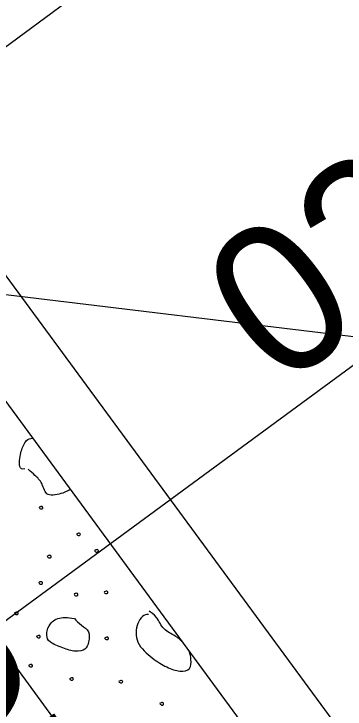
# Model space of a CAD drawing. Extents: x 1762196 to 1766326, y 709922 to 713142.
# Drawn here: x 1764058.98 to 1764067.86, y 711430.23 to 711448.89 of the extents above; entities that cross this region are included whole.
import ezdxf

# ---------------------------------------------------------------- set-up
doc = ezdxf.new("R2010")
doc.units = 0
for name, color, linetype in [('Old_Level_1', 7, 'Continuous'), ('Old_Level_10', 7, 'Continuous'), ('Prop Dimension', 7, 'Continuous'), ('Prop Horizontal Alignment', 7, 'Continuous'), ('Prop Horizontal Alignment Station Label', 7, 'Continuous'), ('Prop Lane Lines', 7, 'Continuous'), ('Prop Superelevation Label', 7, 'Continuous')]:
    doc.layers.add(name, color=color, linetype=linetype)

msp = doc.modelspace()

# ---------------------------------------------------------------- linework, layer by layer
at = {"layer": 'Old_Level_1'}
msp.add_line((1764021.033, 711489.787), (1764091.181, 711394.379), dxfattribs=at)
at = {"layer": 'Old_Level_10'}
for points in [[(1764059.269, 711436.677), (1764059.117, 711436.622), (1764059.119, 711436.996), (1764059.224, 711437.313), (1764059.333, 711437.496), (1764059.48, 711437.496)], [(1764060.488, 711436.125), (1764060.463, 711436.106), (1764060.345, 711436.027), (1764059.811, 711435.902), (1764059.764, 711436.299), (1764059.52, 711436.52), (1764059.442, 711436.595), (1764059.359, 711436.664)], [(1764059.66, 711435.657), (1764059.641, 711435.64), (1764059.692, 711435.58), (1764059.767, 711435.613), (1764059.742, 711435.673), (1764059.7, 711435.665), (1764059.676, 711435.657), (1764059.665, 711435.651)], [(1764060.669, 711434.942), (1764060.649, 711434.924), (1764060.698, 711434.864), (1764060.777, 711434.897), (1764060.75, 711434.956), (1764060.708, 711434.95), (1764060.685, 711434.941), (1764060.674, 711434.935)], [(1764059.88, 711434.345), (1764059.861, 711434.328), (1764059.912, 711434.27), (1764059.99, 711434.301), (1764059.962, 711434.361), (1764059.92, 711434.353), (1764059.898, 711434.344), (1764059.886, 711434.338)], [(1764061.151, 711434.498), (1764061.132, 711434.48), (1764061.183, 711434.424), (1764061.259, 711434.455), (1764061.233, 711434.515), (1764061.191, 711434.507), (1764061.168, 711434.498), (1764061.156, 711434.492)], [(1764059.652, 711433.637), (1764059.633, 711433.619), (1764059.683, 711433.563), (1764059.759, 711433.595), (1764059.733, 711433.651), (1764059.691, 711433.647), (1764059.668, 711433.637), (1764059.656, 711433.631)], [(1764060.602, 711433.326), (1764060.582, 711433.308), (1764060.633, 711433.248), (1764060.71, 711433.282), (1764060.683, 711433.341), (1764060.641, 711433.334), (1764060.619, 711433.325), (1764060.607, 711433.319)], [(1764061.407, 711433.381), (1764061.389, 711433.363), (1764061.439, 711433.307), (1764061.515, 711433.338), (1764061.489, 711433.397), (1764061.447, 711433.39), (1764061.424, 711433.381), (1764061.412, 711433.375)], [(1764063.502, 711432.025), (1764063.464, 711432.065), (1764063.326, 711432.196), (1764062.97, 711432.348), (1764062.828, 711432.712), (1764062.646, 711432.835), (1764062.606, 711432.856)], [(1764058.999, 711432.821), (1764058.981, 711432.803), (1764059.03, 711432.747), (1764059.109, 711432.776), (1764059.08, 711432.836), (1764059.039, 711432.829), (1764059.016, 711432.82), (1764059.005, 711432.814)], [(1764060.599, 711432.66), (1764060.423, 711432.692), (1764060.118, 711432.697), (1764059.888, 711432.463), (1764059.845, 711432.198), (1764059.897, 711432.027), (1764060.299, 711431.855), (1764060.627, 711431.756), (1764060.921, 711431.811), (1764060.982, 711432.013), (1764061.029, 711432.335), (1764060.781, 711432.466), (1764060.644, 711432.605), (1764060.599, 711432.66)], [(1764062.592, 711432.769), (1764062.475, 711432.787), (1764062.256, 711432.566), (1764062.218, 711431.996), (1764062.712, 711431.567), (1764063.076, 711431.343), (1764063.444, 711431.215), (1764063.735, 711431.275), (1764063.734, 711431.572), (1764063.715, 711431.694), (1764063.667, 711431.8)], [(1764059.594, 711432.194), (1764059.574, 711432.177), (1764059.625, 711432.117), (1764059.702, 711432.151), (1764059.674, 711432.21), (1764059.633, 711432.203), (1764059.61, 711432.194), (1764059.598, 711432.188)], [(1764061.421, 711432.15), (1764061.403, 711432.132), (1764061.45, 711432.074), (1764061.529, 711432.106), (1764061.502, 711432.165), (1764061.46, 711432.159), (1764061.437, 711432.15), (1764061.425, 711432.144)], [(1764059.38, 711431.417), (1764059.361, 711431.399), (1764059.411, 711431.34), (1764059.489, 711431.372), (1764059.462, 711431.431), (1764059.42, 711431.425), (1764059.397, 711431.416), (1764059.385, 711431.41)], [(1764060.481, 711431.059), (1764060.462, 711431.041), (1764060.511, 711430.985), (1764060.588, 711431.014), (1764060.563, 711431.073), (1764060.521, 711431.067), (1764060.498, 711431.058), (1764060.486, 711431.052)], [(1764061.803, 711430.984), (1764061.785, 711430.966), (1764061.834, 711430.909), (1764061.911, 711430.941), (1764061.885, 711430.998), (1764061.843, 711430.993), (1764061.82, 711430.984), (1764061.808, 711430.978)], [(1764062.904, 711430.392), (1764062.884, 711430.374), (1764062.935, 711430.315), (1764063.011, 711430.348), (1764062.985, 711430.408), (1764062.944, 711430.401), (1764062.921, 711430.392), (1764062.909, 711430.386)]]:
    msp.add_open_spline(points, degree=3, dxfattribs=at)
at = {"layer": 'Prop Horizontal Alignment'}
for p, q in [((1763362.475, 712378.732), (1764087.958, 711392.01)), ((1764050.983, 711442.3), (1764155.124, 711518.87))]:
    msp.add_line(p, q, dxfattribs=at)
at = {"layer": 'Prop Horizontal Alignment Station Label'}
msp.add_line((1764050.983, 711442.3), (1764302.995, 711411.756), dxfattribs=at)
at = {"layer": 'Prop Lane Lines'}
msp.add_line((1763916.534, 711635.291), (1764092.792, 711395.564), dxfattribs=at)
at = {"layer": 'Prop Superelevation Label'}
msp.add_line((1764084.121, 711451.25), (1764032.558, 711413.338), dxfattribs=at)

# ---------------------------------------------------------------- texts
at = {"layer": 'Prop Dimension'}
msp.add_text('PROP MONO. CONC. ISLAND', height=3.5, rotation=306.4003, dxfattribs=at).set_placement((1764043.894, 711446.134))
at = {"layer": 'Prop Superelevation Label'}
msp.add_text('02', height=4, rotation=36.325, dxfattribs=at).set_placement((1764066.094, 711438.779))

doc.saveas('drawing.dxf')
